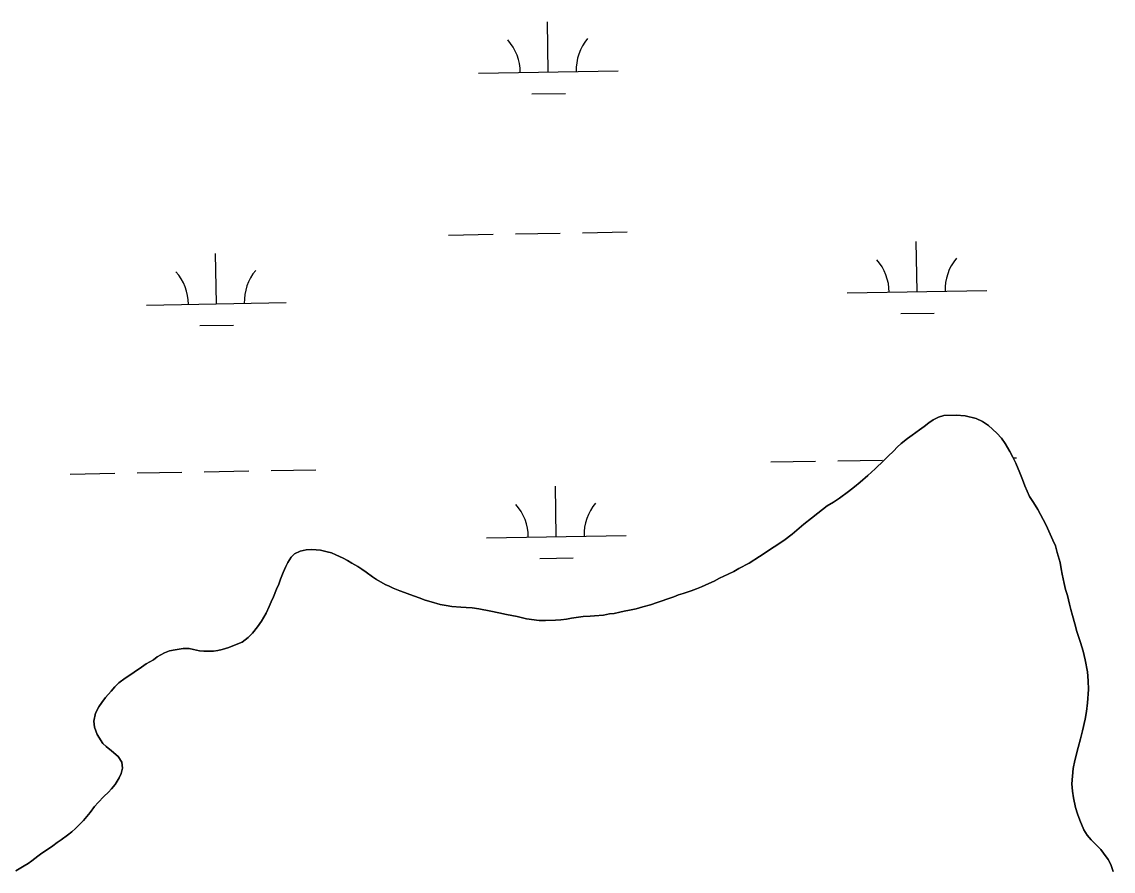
# Model space of a CAD drawing. Extents: x 3887375 to 3925618, y 296674 to 322633.
# Drawn here: x 3910567 to 3911349, y 304762 to 305370 of the extents above; entities that cross this region are included whole.
import ezdxf

# ---------------------------------------------------------------- set-up
doc = ezdxf.new("R2010")
doc.units = 0
doc.layers.add('V-TOPO-SHOR', color=7, linetype='Continuous')
doc.layers.add('V-WETL-SWMP', color=7, linetype='Continuous')

msp = doc.modelspace()

# ---------------------------------------------------------------- linework, layer by layer
at = {"layer": 'V-TOPO-SHOR'}
for points in [[(3911046.56, 304962.62), (3911050.47, 304964.06), (3911054.02, 304965.5), (3911059.34, 304967.83), (3911063.06, 304969.44), (3911066.79, 304971.59), (3911073, 304974.46), (3911077.08, 304976.43), (3911080.8, 304978.4), (3911088.07, 304982.34), (3911095.52, 304987.18), (3911106.15, 304993.97), (3911112.88, 304998.62), (3911118.91, 305003.09), (3911127.41, 305010.24), (3911132.72, 305014.53), (3911137.33, 305018.1), (3911144.06, 305023.28), (3911148.49, 305026.14), (3911152.75, 305029), (3911159.3, 305033.65), (3911163.55, 305037.05), (3911167.63, 305040.44), (3911173.12, 305045.09), (3911178.43, 305049.91), (3911184.62, 305055.97), (3911187.46, 305058.65), (3911191.71, 305062.76), (3911194.18, 305065.44), (3911197.02, 305067.93), (3911201.62, 305071.51), (3911204.81, 305074.01), (3911210.13, 305077.94), (3911213.49, 305080.27), (3911216.86, 305082.95), (3911219.87, 305084.92), (3911223.77, 305086.89), (3911227.5, 305088.15), (3911236.39, 305088.36), (3911242.79, 305087.85), (3911250.62, 305085.93), (3911255.25, 305083.82), (3911259.52, 305080.82), (3911265.41, 305075.33), (3911268.8, 305071.79), (3911271.48, 305068.07), (3911274.89, 305062.22), (3911277.04, 305058.14), (3911279.01, 305053.88), (3911281.88, 305047.14), (3911283.86, 305042.35), (3911285.48, 305037.74), (3911288.89, 305030.11), (3911291.75, 305025.85), (3911294.79, 305020.89), (3911298.73, 305013.62), (3911300.88, 305009.54), (3911302.85, 305005.28), (3911305.72, 304998.9), (3911307.52, 304994.64), (3911308.78, 304990.02), (3911310.77, 304982.92), (3911311.67, 304978.31), (3911312.22, 304974.57), (3911313.85, 304967.83), (3911314.76, 304963.39), (3911316.02, 304959.13), (3911317.65, 304953.09), (3911318.55, 304949.18), (3911319.81, 304944.75), (3911321.44, 304938.89), (3911322.7, 304933.39), (3911325.4, 304925.58), (3911327.38, 304919.36), (3911328.83, 304913.15), (3911330.47, 304904.45), (3911331.03, 304898.05), (3911331.05, 304891.83), (3911330.38, 304882.23), (3911329.7, 304876.18), (3911328.83, 304870.67), (3911326.91, 304862.31), (3911325.33, 304856.62), (3911323.76, 304850.39), (3911321.31, 304840.96), (3911320.27, 304835.27), (3911319.25, 304824.42), (3911319.81, 304819.09), (3911320.36, 304814.3), (3911321.81, 304807.37), (3911323.25, 304802.76), (3911324.87, 304798.32), (3911327.74, 304791.4), (3911330.25, 304787.5), (3911333.1, 304784.14), (3911337.57, 304779.71), (3911339.89, 304777.23), (3911341.85, 304774.75), (3911345.25, 304770.14), (3911347.22, 304766.42), (3911348.84, 304761.63)], [(3910641.24, 304899.96), (3910644.61, 304902.11), (3910647.8, 304904.25), (3910652.94, 304907.83), (3910656.31, 304910.33), (3910661.45, 304913.2), (3910664.28, 304915.17), (3910669.42, 304918.03), (3910672.97, 304919.47), (3910677.06, 304920.2), (3910682.74, 304921.11), (3910687.18, 304921.13), (3910690.21, 304920.43), (3910694.48, 304919.56), (3910697.5, 304919.22), (3910704.43, 304919.24), (3910707.63, 304919.79), (3910710.65, 304920.51), (3910715.44, 304921.96), (3910718.28, 304923.03), (3910725.02, 304925.73), (3910729.45, 304929.12), (3910732.46, 304932.16), (3910736, 304936.79), (3910739, 304940.72), (3910740.59, 304943.57), (3910742.18, 304946.6), (3910744.46, 304951.23), (3910745.87, 304954.61), (3910747.46, 304958.17), (3910749.75, 304963.69), (3910751.33, 304967.25), (3910752.56, 304970.99), (3910754.49, 304975.62), (3910756.43, 304980.07), (3910757.84, 304982.92), (3910760.14, 304986.66), (3910762.44, 304988.98), (3910766.69, 304990.95), (3910770.96, 304991.86), (3910775.04, 304992.05), (3910778.06, 304991.89), (3910781.09, 304991.72), (3910785.89, 304990.5), (3910788.92, 304989.62), (3910792.12, 304988.39), (3910797.29, 304985.93), (3910800.49, 304984.16), (3910803.52, 304982.4), (3910807.79, 304979.93), (3910810.83, 304977.98), (3910813.85, 304975.86), (3910818.31, 304972.51), (3910821.34, 304970.74), (3910827.4, 304967.04), (3910830.25, 304965.8), (3910833.28, 304964.39), (3910838.08, 304962.64), (3910841.29, 304961.41), (3910845.2, 304960), (3910851.79, 304957.54), (3910856.06, 304955.78), (3910860.33, 304954.55), (3910866.74, 304952.8), (3910871.19, 304951.93), (3910875.28, 304951.42), (3910881.68, 304950.91), (3910885.59, 304950.57), (3910889.85, 304950.41), (3910894.48, 304949.72), (3910903.2, 304947.98), (3910908.89, 304946.76), (3910914.4, 304945.54), (3910922.05, 304944.15), (3910928.63, 304942.58), (3910937.7, 304941.37), (3910942.32, 304941.21), (3910949.43, 304941.6), (3910953.34, 304941.79), (3910957.25, 304942.34), (3910960.8, 304942.89), (3910965.95, 304943.62), (3910969.15, 304944.17), (3910974.3, 304944.37), (3910977.5, 304944.56), (3910983.9, 304945.12), (3910988.16, 304946.03), (3910991.53, 304946.39), (3910995.62, 304947.3), (3910998.64, 304947.85), (3911002.54, 304948.75), (3911007.16, 304949.66), (3911011.95, 304951.1), (3911017.46, 304952.55), (3911022.25, 304954.17), (3911025.8, 304955.25), (3911029.17, 304956.51), (3911034.14, 304958.3), (3911037.51, 304959.56), (3911040.88, 304960.64), (3911046.56, 304962.62)], [(3910562.91, 304761.89), (3910568.94, 304765.47), (3910571.77, 304767.26), (3910574.43, 304769.23), (3910578.68, 304772.62), (3910581.69, 304774.77), (3910584.88, 304776.73), (3910589.49, 304779.95), (3910592.5, 304782.28), (3910595.52, 304784.24), (3910599.95, 304787.64), (3910602.96, 304789.96), (3910605.61, 304792.28), (3910609.15, 304795.67), (3910611.45, 304798), (3910616.23, 304803.7), (3910619.41, 304807.98), (3910621.88, 304811.02), (3910625.96, 304815.29), (3910629.32, 304818.33), (3910631.44, 304820.65), (3910634.09, 304823.86), (3910636.92, 304828.49), (3910638.33, 304831.7), (3910639.38, 304835.61), (3910638.83, 304839.88), (3910636.14, 304843.96), (3910631.51, 304847.84), (3910627.58, 304851.03), (3910625.26, 304853.15), (3910621.15, 304859.53), (3910619.35, 304864.86), (3910618.8, 304869.12), (3910620.02, 304874.81), (3910622.31, 304879.44), (3910624.61, 304882.65), (3910627.08, 304886.04), (3910631.15, 304890.68), (3910633.8, 304893.89), (3910636.63, 304896.56), (3910641.24, 304899.96)]]:
    msp.add_lwpolyline(points, dxfattribs=at)
at = {"layer": 'V-WETL-SWMP'}
for p, q in [((3910944.25, 305334.03), (3910943.63, 305370.02)), ((3910894.25, 305333.17), (3910994.24, 305334.88)), ((3910932.51, 305318.39), (3910956.51, 305318.8)), ((3910872.83, 305217.35), (3910904.83, 305217.9)), ((3910920.82, 305218.18), (3910952.82, 305218.72)), ((3910968.82, 305219), (3911000.81, 305219.55)), ((3911208.42, 305176.68), (3911207.8, 305212.67)), ((3910706.59, 305168.06), (3910705.97, 305204.06)), ((3911158.43, 305175.82), (3911258.41, 305177.53)), ((3910656.59, 305167.2), (3910756.58, 305168.92)), ((3911196.69, 305161.04), (3911220.68, 305161.45)), ((3910694.85, 305152.43), (3910718.85, 305152.84)), ((3911103.65, 305054.79), (3911135.65, 305055.34)), ((3911151.65, 305055.61), (3911183.64, 305056.16)), ((3911277.21, 305057.77), (3911279.63, 305057.81)), ((3910601.82, 305046.17), (3910633.82, 305046.72)), ((3910649.81, 305047), (3910681.81, 305047.55)), ((3910697.81, 305047.82), (3910729.8, 305048.37)), ((3910745.8, 305048.65), (3910777.79, 305049.19)), ((3910949.96, 305001.4), (3910949.34, 305037.4)), ((3910899.96, 305000.54), (3910999.95, 305002.26)), ((3910938.22, 304985.77), (3910962.22, 304986.18))]:
    msp.add_line(p, q, dxfattribs=at)
for points in [[(3911345.25, 304770.14), (3911341.85, 304774.75), (3911339.89, 304777.23), (3911337.57, 304779.71), (3911333.1, 304784.13), (3911330.25, 304787.5), (3911327.74, 304791.4), (3911324.87, 304798.32), (3911323.25, 304802.76), (3911321.81, 304807.37), (3911320.36, 304814.29), (3911319.81, 304819.09), (3911319.25, 304824.42), (3911320.27, 304835.27), (3911321.31, 304840.96), (3911323.76, 304850.39), (3911325.33, 304856.62), (3911326.91, 304862.31), (3911328.83, 304870.67), (3911329.7, 304876.18), (3911330.38, 304882.23), (3911331.05, 304891.83), (3911331.03, 304898.05), (3911330.47, 304904.45), (3911328.83, 304913.15), (3911327.38, 304919.36), (3911325.4, 304925.58), (3911322.7, 304933.39), (3911321.44, 304938.89), (3911319.81, 304944.75), (3911318.55, 304949.19), (3911317.64, 304953.09), (3911316.02, 304959.13), (3911314.76, 304963.39), (3911313.85, 304967.83), (3911312.22, 304974.58), (3911311.67, 304978.3), (3911310.77, 304982.92), (3911308.78, 304990.02), (3911307.52, 304994.64), (3911305.72, 304998.9), (3911302.85, 305005.28), (3911300.88, 305009.54), (3911298.73, 305013.62), (3911294.79, 305020.89), (3911291.75, 305025.85), (3911288.88, 305030.11), (3911285.48, 305037.74), (3911283.86, 305042.35), (3911281.88, 305047.14), (3911279.01, 305053.88), (3911277.04, 305058.14), (3911274.89, 305062.22), (3911271.48, 305068.07), (3911268.8, 305071.79), (3911265.41, 305075.33), (3911259.52, 305080.82), (3911255.25, 305083.82), (3911250.62, 305085.93), (3911242.79, 305087.85), (3911236.39, 305088.36), (3911227.5, 305088.15), (3911223.77, 305086.89), (3911219.87, 305084.92), (3911216.86, 305082.95), (3911213.49, 305080.27), (3911210.13, 305077.94), (3911204.81, 305074.01), (3911201.62, 305071.51), (3911197.02, 305067.93), (3911194.18, 305065.43), (3911191.71, 305062.76), (3911187.46, 305058.65), (3911184.62, 305055.98), (3911178.43, 305049.91), (3911173.12, 305045.09), (3911167.63, 305040.44), (3911163.55, 305037.05), (3911159.3, 305033.65), (3911152.75, 305029), (3911148.49, 305026.14), (3911144.06, 305023.28), (3911137.33, 305018.1), (3911132.72, 305014.52), (3911127.41, 305010.24), (3911118.91, 305003.09), (3911112.88, 304998.62), (3911106.15, 304993.97), (3911095.51, 304987.17), (3911088.07, 304982.35), (3911080.8, 304978.41), (3911077.08, 304976.43), (3911073, 304974.46), (3911066.79, 304971.59), (3911063.06, 304969.44), (3911059.34, 304967.83), (3911054.02, 304965.5), (3911050.47, 304964.06), (3911046.56, 304962.62), (3911040.88, 304960.64), (3911037.51, 304959.56)], [(3911037.51, 304959.56), (3911034.14, 304958.3), (3911029.17, 304956.51), (3911025.8, 304955.25), (3911022.25, 304954.17), (3911017.46, 304952.55), (3911011.95, 304951.1), (3911007.16, 304949.66), (3911002.54, 304948.75), (3910998.64, 304947.85), (3910995.62, 304947.3), (3910991.53, 304946.39), (3910988.16, 304946.03), (3910983.9, 304945.12), (3910977.5, 304944.56), (3910974.3, 304944.37), (3910969.15, 304944.17), (3910965.95, 304943.62), (3910960.8, 304942.89), (3910957.25, 304942.34), (3910953.34, 304941.79), (3910949.43, 304941.6), (3910942.32, 304941.21), (3910937.7, 304941.37), (3910928.63, 304942.58), (3910922.05, 304944.15), (3910914.4, 304945.54), (3910908.89, 304946.76), (3910903.2, 304947.98), (3910894.48, 304949.72), (3910889.85, 304950.41), (3910885.59, 304950.57), (3910881.68, 304950.91), (3910875.28, 304951.42), (3910871.19, 304951.93), (3910866.74, 304952.8), (3910860.33, 304954.55), (3910856.06, 304955.78), (3910851.79, 304957.54), (3910845.2, 304960), (3910841.29, 304961.41), (3910838.08, 304962.64), (3910833.28, 304964.39), (3910830.25, 304965.8), (3910827.4, 304967.04), (3910821.34, 304970.74), (3910818.31, 304972.51), (3910813.86, 304975.86), (3910810.83, 304977.98), (3910807.8, 304979.93), (3910803.52, 304982.4), (3910800.49, 304984.16), (3910797.29, 304985.93), (3910792.12, 304988.39), (3910788.92, 304989.62), (3910785.89, 304990.5), (3910781.09, 304991.72), (3910778.06, 304991.89), (3910775.04, 304992.05), (3910770.96, 304991.86), (3910766.69, 304990.95), (3910762.44, 304988.98), (3910760.14, 304986.66), (3910757.84, 304982.92), (3910756.43, 304980.07), (3910754.5, 304975.62), (3910752.56, 304970.99), (3910751.33, 304967.25), (3910749.75, 304963.69), (3910747.46, 304958.17), (3910745.87, 304954.61), (3910744.47, 304951.23), (3910742.18, 304946.59), (3910740.59, 304943.57), (3910739, 304940.72), (3910736, 304936.79), (3910732.46, 304932.16), (3910729.45, 304929.12), (3910725.02, 304925.73), (3910718.28, 304923.03), (3910715.44, 304921.96), (3910710.65, 304920.51), (3910707.63, 304919.79), (3910704.43, 304919.24), (3910697.5, 304919.21), (3910694.48, 304919.56), (3910690.21, 304920.43), (3910687.19, 304921.13), (3910682.74, 304921.11), (3910677.06, 304920.2), (3910672.97, 304919.47), (3910669.43, 304918.03), (3910664.28, 304915.16), (3910661.45, 304913.2), (3910656.31, 304910.33), (3910652.94, 304907.83), (3910647.8, 304904.25), (3910644.61, 304902.11), (3910641.24, 304899.96), (3910636.63, 304896.57), (3910633.8, 304893.89)], [(3910633.8, 304893.89), (3910631.15, 304890.68), (3910627.08, 304886.04), (3910624.61, 304882.65), (3910622.31, 304879.44), (3910620.02, 304874.81), (3910618.8, 304869.12), (3910619.35, 304864.86), (3910621.15, 304859.53), (3910625.26, 304853.15), (3910627.58, 304851.03), (3910631.51, 304847.85), (3910636.14, 304843.95), (3910638.83, 304839.88), (3910639.38, 304835.61), (3910638.33, 304831.7), (3910636.92, 304828.49), (3910634.1, 304823.86), (3910631.44, 304820.65), (3910629.32, 304818.33), (3910625.96, 304815.3), (3910621.89, 304811.01), (3910619.41, 304807.98), (3910616.23, 304803.7), (3910611.45, 304798), (3910609.15, 304795.67), (3910605.61, 304792.28), (3910602.96, 304789.96), (3910599.95, 304787.64), (3910595.52, 304784.24), (3910592.5, 304782.28), (3910589.49, 304779.95), (3910584.88, 304776.73), (3910581.69, 304774.77), (3910578.68, 304772.62), (3910574.43, 304769.23), (3910571.77, 304767.26), (3910568.93, 304765.47), (3910562.91, 304761.89)], [(3911348.84, 304761.63), (3911347.22, 304766.42), (3911345.25, 304770.14)]]:
    msp.add_lwpolyline(points, dxfattribs=at)
for centre, start, end in [((3910999.47, 305335.45), 140.21154, 181.75519), ((3910889, 305333.55), 0.21154, 41.7552), ((3911153.18, 305176.2), 0.21154, 41.7552), ((3911263.65, 305178.1), 140.21154, 181.75519), ((3910651.34, 305167.59), 0.21154, 41.7552), ((3910761.81, 305169.48), 140.21154, 181.75519), ((3910894.71, 305000.93), 0.21154, 41.7552), ((3911005.18, 305002.82), 140.21154, 181.75519)]:
    msp.add_arc(centre, 35.25, start, end, dxfattribs=at)

doc.saveas('drawing.dxf')
